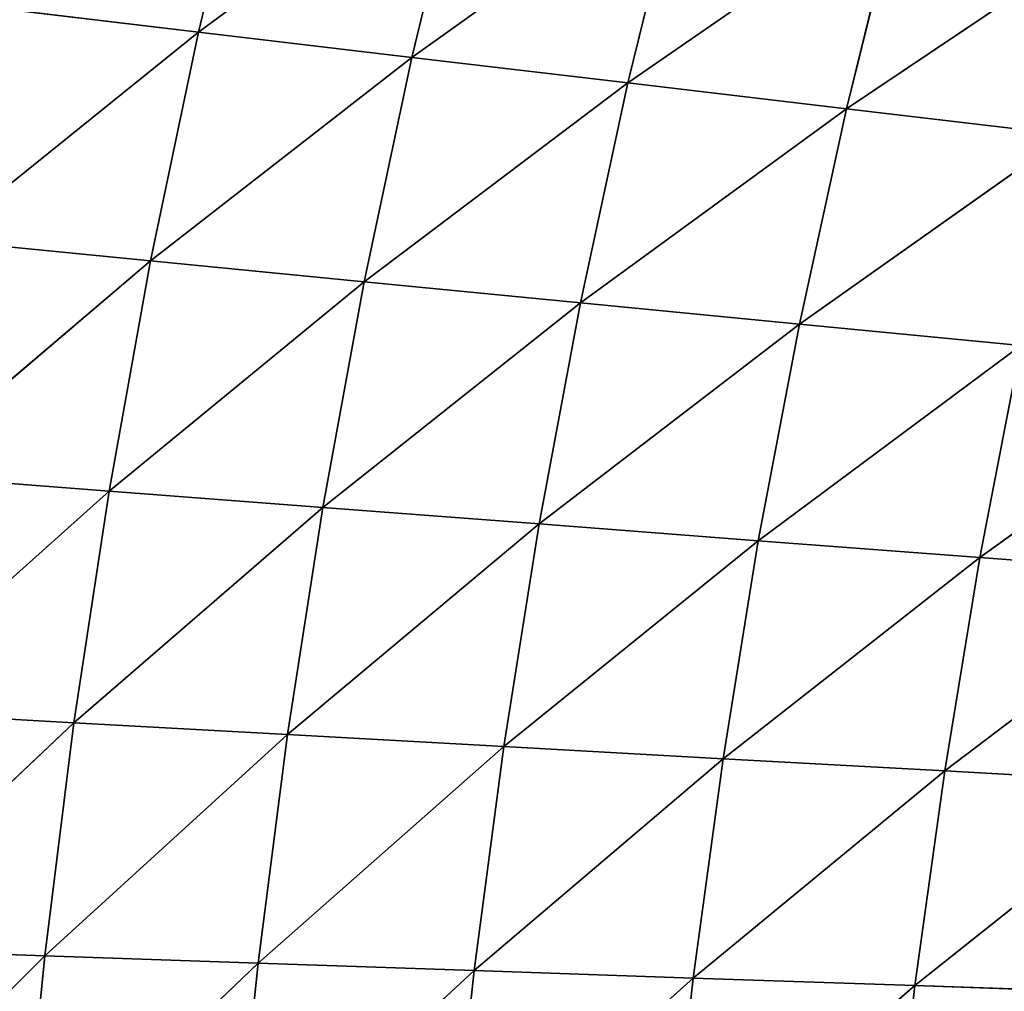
# Model space of a CAD drawing. Extents: x 0 to 605, y 0 to 400.
# Tile 359 of 656: x 77 to 97, y 207 to 226. Entities that reach past the tile are written whole.
import ezdxf

# ---------------------------------------------------------------- set-up
doc = ezdxf.new("R2010")
doc.units = 0
doc.header["$LTSCALE"] = 25.4
doc.layers.get('0').update_dxf_attribs({"linetype": 'CONTINUOUS'})

# ---------------------------------------------------------------- blocks, each defined once
blk = doc.blocks.new('ATLANTA610_-_S_STL')
at = {"color": 0}
for p, q in [((73.216, 49.025, 197.033), (77.9, 47.253, 192.374)), ((73.216, 49.025, 197.033), (77.9, 47.253, 192.374)), ((77.9, 47.253, 192.374), (73.674, 48.905, 192.227)), ((77.9, 47.253, 192.374), (73.674, 48.905, 192.227)), ((78.486, 47.149, 187.683), (73.674, 48.905, 192.227)), ((78.486, 47.149, 187.683), (73.674, 48.905, 192.227)), ((74.253, 48.797, 187.446), (79.195, 47.057, 183.019)), ((78.486, 47.149, 187.683), (74.253, 48.797, 187.446)), ((78.486, 47.149, 187.683), (74.253, 48.797, 187.446)), ((74.253, 48.797, 187.446), (79.195, 47.057, 183.019)), ((74.957, 48.702, 182.692), (80.028, 46.976, 178.384)), ((79.195, 47.057, 183.019), (74.957, 48.702, 182.692)), ((79.195, 47.057, 183.019), (74.957, 48.702, 182.692)), ((74.957, 48.702, 182.692), (80.028, 46.976, 178.384)), ((75.79, 48.618, 177.969), (80.99, 46.906, 173.779)), ((80.028, 46.976, 178.384), (75.79, 48.618, 177.969)), ((80.028, 46.976, 178.384), (75.79, 48.618, 177.969)), ((75.79, 48.618, 177.969), (80.99, 46.906, 173.779)), ((80.99, 46.906, 173.779), (76.754, 48.546, 173.276)), ((80.99, 46.906, 173.779), (76.754, 48.546, 173.276)), ((77.431, 47.369, 197.09), (77.9, 47.253, 192.374)), ((77.431, 47.369, 197.09), (77.9, 47.253, 192.374)), ((77.431, 47.369, 197.09), (82.189, 45.703, 192.522)), ((77.431, 47.369, 197.09), (82.189, 45.703, 192.522)), ((77.9, 47.253, 192.374), (78.486, 47.149, 187.683)), ((77.9, 47.253, 192.374), (78.486, 47.149, 187.683)), ((77.9, 47.253, 192.374), (82.782, 45.603, 187.922)), ((82.189, 45.703, 192.522), (77.9, 47.253, 192.374)), ((82.189, 45.703, 192.522), (77.9, 47.253, 192.374)), ((77.9, 47.253, 192.374), (82.782, 45.603, 187.922)), ((82.782, 45.603, 187.922), (78.486, 47.149, 187.683)), ((82.782, 45.603, 187.922), (78.486, 47.149, 187.683)), ((83.493, 45.514, 183.348), (78.486, 47.149, 187.683)), ((78.486, 47.149, 187.683), (79.195, 47.057, 183.019)), ((78.486, 47.149, 187.683), (79.195, 47.057, 183.019)), ((83.493, 45.514, 183.348), (78.486, 47.149, 187.683)), ((79.195, 47.057, 183.019), (80.028, 46.976, 178.384)), ((79.195, 47.057, 183.019), (80.028, 46.976, 178.384)), ((79.195, 47.057, 183.019), (84.326, 45.436, 178.803)), ((83.493, 45.514, 183.348), (79.195, 47.057, 183.019)), ((83.493, 45.514, 183.348), (79.195, 47.057, 183.019)), ((79.195, 47.057, 183.019), (84.326, 45.436, 178.803)), ((80.028, 46.976, 178.384), (80.99, 46.906, 173.779)), ((80.028, 46.976, 178.384), (80.99, 46.906, 173.779)), ((80.028, 46.976, 178.384), (85.284, 45.368, 174.288)), ((84.326, 45.436, 178.803), (80.028, 46.976, 178.384)), ((84.326, 45.436, 178.803), (80.028, 46.976, 178.384)), ((80.028, 46.976, 178.384), (85.284, 45.368, 174.288)), ((80.99, 46.906, 173.779), (82.084, 46.847, 169.208)), ((80.99, 46.906, 173.779), (82.084, 46.847, 169.208)), ((80.99, 46.906, 173.779), (86.37, 45.311, 169.805)), ((85.284, 45.368, 174.288), (80.99, 46.906, 173.779)), ((85.284, 45.368, 174.288), (80.99, 46.906, 173.779)), ((80.99, 46.906, 173.779), (86.37, 45.311, 169.805)), ((81.712, 45.815, 197.147), (82.189, 45.703, 192.522)), ((81.712, 45.815, 197.147), (82.189, 45.703, 192.522)), ((81.712, 45.815, 197.147), (86.54, 44.249, 192.672)), ((81.712, 45.815, 197.147), (86.54, 44.249, 192.672)), ((82.189, 45.703, 192.522), (82.782, 45.603, 187.922)), ((82.189, 45.703, 192.522), (82.782, 45.603, 187.922)), ((82.189, 45.703, 192.522), (87.137, 44.153, 188.163)), ((86.54, 44.249, 192.672), (82.189, 45.703, 192.522)), ((86.54, 44.249, 192.672), (82.189, 45.703, 192.522)), ((82.189, 45.703, 192.522), (87.137, 44.153, 188.163)), ((82.782, 45.603, 187.922), (83.493, 45.514, 183.348)), ((82.782, 45.603, 187.922), (83.493, 45.514, 183.348)), ((82.782, 45.603, 187.922), (87.848, 44.068, 183.681)), ((87.137, 44.153, 188.163), (82.782, 45.603, 187.922)), ((87.137, 44.153, 188.163), (82.782, 45.603, 187.922)), ((82.782, 45.603, 187.922), (87.848, 44.068, 183.681)), ((87.848, 44.068, 183.681), (83.493, 45.514, 183.348)), ((87.848, 44.068, 183.681), (83.493, 45.514, 183.348)), ((88.679, 43.993, 179.227), (83.493, 45.514, 183.348)), ((83.493, 45.514, 183.348), (84.326, 45.436, 178.803)), ((83.493, 45.514, 183.348), (84.326, 45.436, 178.803)), ((88.679, 43.993, 179.227), (83.493, 45.514, 183.348)), ((84.326, 45.436, 178.803), (85.284, 45.368, 174.288)), ((84.326, 45.436, 178.803), (85.284, 45.368, 174.288)), ((84.326, 45.436, 178.803), (89.631, 43.928, 174.802)), ((88.679, 43.993, 179.227), (84.326, 45.436, 178.803)), ((88.679, 43.993, 179.227), (84.326, 45.436, 178.803)), ((84.326, 45.436, 178.803), (89.631, 43.928, 174.802)), ((85.284, 45.368, 174.288), (86.37, 45.311, 169.805)), ((85.284, 45.368, 174.288), (86.37, 45.311, 169.805)), ((85.284, 45.368, 174.288), (90.709, 43.873, 170.409)), ((89.631, 43.928, 174.802), (85.284, 45.368, 174.288)), ((89.631, 43.928, 174.802), (85.284, 45.368, 174.288)), ((85.284, 45.368, 174.288), (90.709, 43.873, 170.409)), ((90.948, 42.883, 192.823), (86.055, 44.355, 197.204)), ((86.055, 44.355, 197.204), (86.54, 44.249, 192.672)), ((86.055, 44.355, 197.204), (86.54, 44.249, 192.672)), ((90.948, 42.883, 192.823), (86.055, 44.355, 197.204)), ((86.54, 44.249, 192.672), (87.137, 44.153, 188.163)), ((86.54, 44.249, 192.672), (87.137, 44.153, 188.163)), ((86.54, 44.249, 192.672), (91.547, 42.792, 188.408)), ((90.948, 42.883, 192.823), (86.54, 44.249, 192.672)), ((90.948, 42.883, 192.823), (86.54, 44.249, 192.672)), ((86.54, 44.249, 192.672), (91.547, 42.792, 188.408)), ((87.137, 44.153, 188.163), (87.848, 44.068, 183.681)), ((87.137, 44.153, 188.163), (87.848, 44.068, 183.681)), ((87.137, 44.153, 188.163), (92.257, 42.711, 184.018)), ((91.547, 42.792, 188.408), (87.137, 44.153, 188.163)), ((91.547, 42.792, 188.408), (87.137, 44.153, 188.163)), ((87.137, 44.153, 188.163), (92.257, 42.711, 184.018)), ((87.848, 44.068, 183.681), (88.679, 43.993, 179.227)), ((87.848, 44.068, 183.681), (88.679, 43.993, 179.227)), ((87.848, 44.068, 183.681), (93.084, 42.64, 179.655)), ((92.257, 42.711, 184.018), (87.848, 44.068, 183.681)), ((92.257, 42.711, 184.018), (87.848, 44.068, 183.681)), ((87.848, 44.068, 183.681), (93.084, 42.64, 179.655)), ((93.084, 42.64, 179.655), (88.679, 43.993, 179.227)), ((93.084, 42.64, 179.655), (88.679, 43.993, 179.227)), ((94.029, 42.578, 175.321), (88.679, 43.993, 179.227)), ((88.679, 43.993, 179.227), (89.631, 43.928, 174.802)), ((88.679, 43.993, 179.227), (89.631, 43.928, 174.802)), ((94.029, 42.578, 175.321), (88.679, 43.993, 179.227)), ((89.631, 43.928, 174.802), (90.709, 43.873, 170.409)), ((89.631, 43.928, 174.802), (90.709, 43.873, 170.409)), ((89.631, 43.928, 174.802), (95.096, 42.525, 171.019)), ((94.029, 42.578, 175.321), (89.631, 43.928, 174.802)), ((94.029, 42.578, 175.321), (89.631, 43.928, 174.802)), ((89.631, 43.928, 174.802), (95.096, 42.525, 171.019)), ((90.948, 42.883, 192.823), (90.457, 42.984, 197.262)), ((90.457, 42.984, 197.262), (95.409, 41.601, 192.976)), ((90.948, 42.883, 192.823), (90.457, 42.984, 197.262)), ((90.457, 42.984, 197.262), (95.409, 41.601, 192.976)), ((96.008, 41.515, 188.654), (90.948, 42.883, 192.823)), ((90.948, 42.883, 192.823), (95.409, 41.601, 192.976)), ((90.948, 42.883, 192.823), (95.409, 41.601, 192.976)), ((90.948, 42.883, 192.823), (91.547, 42.792, 188.408)), ((90.948, 42.883, 192.823), (91.547, 42.792, 188.408)), ((96.008, 41.515, 188.654), (90.948, 42.883, 192.823)), ((91.547, 42.792, 188.408), (92.257, 42.711, 184.018)), ((91.547, 42.792, 188.408), (92.257, 42.711, 184.018)), ((91.547, 42.792, 188.408), (96.717, 41.439, 184.357)), ((96.008, 41.515, 188.654), (91.547, 42.792, 188.408)), ((96.008, 41.515, 188.654), (91.547, 42.792, 188.408)), ((91.547, 42.792, 188.408), (96.717, 41.439, 184.357)), ((92.257, 42.711, 184.018), (93.084, 42.64, 179.655)), ((92.257, 42.711, 184.018), (93.084, 42.64, 179.655)), ((92.257, 42.711, 184.018), (97.538, 41.371, 180.087)), ((96.717, 41.439, 184.357), (92.257, 42.711, 184.018)), ((96.717, 41.439, 184.357), (92.257, 42.711, 184.018)), ((92.257, 42.711, 184.018), (97.538, 41.371, 180.087)), ((93.084, 42.64, 179.655), (94.029, 42.578, 175.321)), ((93.084, 42.64, 179.655), (94.029, 42.578, 175.321)), ((93.084, 42.64, 179.655), (98.474, 41.312, 175.846)), ((97.538, 41.371, 180.087), (93.084, 42.64, 179.655)), ((97.538, 41.371, 180.087), (93.084, 42.64, 179.655)), ((93.084, 42.64, 179.655), (98.474, 41.312, 175.846)), ((98.474, 41.312, 175.846), (94.029, 42.578, 175.321)), ((98.474, 41.312, 175.846), (94.029, 42.578, 175.321)), ((99.529, 41.262, 171.634), (94.029, 42.578, 175.321)), ((94.029, 42.578, 175.321), (95.096, 42.525, 171.019)), ((94.029, 42.578, 175.321), (95.096, 42.525, 171.019)), ((99.529, 41.262, 171.634), (94.029, 42.578, 175.321)), ((95.409, 41.601, 192.976), (94.915, 41.697, 197.321)), ((95.409, 41.601, 192.976), (94.915, 41.697, 197.321)), ((96.008, 41.515, 188.654), (95.409, 41.601, 192.976)), ((95.409, 41.601, 192.976), (100.52, 40.319, 188.903)), ((96.008, 41.515, 188.654), (95.409, 41.601, 192.976)), ((95.409, 41.601, 192.976), (100.52, 40.319, 188.903)), ((95.409, 41.601, 192.976), (99.921, 40.399, 193.13)), ((95.409, 41.601, 192.976), (99.921, 40.399, 193.13)), ((101.224, 40.246, 184.7), (96.008, 41.515, 188.654)), ((96.008, 41.515, 188.654), (100.52, 40.319, 188.903)), ((96.008, 41.515, 188.654), (100.52, 40.319, 188.903)), ((96.008, 41.515, 188.654), (96.717, 41.439, 184.357)), ((96.008, 41.515, 188.654), (96.717, 41.439, 184.357)), ((101.224, 40.246, 184.7), (96.008, 41.515, 188.654)), ((96.717, 41.439, 184.357), (97.538, 41.371, 180.087)), ((96.717, 41.439, 184.357), (97.538, 41.371, 180.087)), ((96.717, 41.439, 184.357), (102.038, 40.182, 180.523)), ((101.224, 40.246, 184.7), (96.717, 41.439, 184.357)), ((101.224, 40.246, 184.7), (96.717, 41.439, 184.357)), ((96.717, 41.439, 184.357), (102.038, 40.182, 180.523))]:
    blk.add_line(p, q, dxfattribs=at)
mesh = blk.add_polyface(dxfattribs=at)
corners = [(73.216, 49.025, 197.033), (77.9, 47.253, 192.374), (73.674, 48.905, 192.227)]
mesh.append_faces([[corners[k] for k in face] for face in [(0, 1, 2)]], dxfattribs={"color": 0})
mesh = blk.add_polyface(dxfattribs=at)
corners = [(77.431, 47.369, 197.09), (77.9, 47.253, 192.374), (73.216, 49.025, 197.033)]
mesh.append_faces([[corners[k] for k in face] for face in [(0, 1, 2)]], dxfattribs={"color": 0})
mesh = blk.add_polyface(dxfattribs=at)
corners = [(77.9, 47.253, 192.374), (78.486, 47.149, 187.683), (73.674, 48.905, 192.227)]
mesh.append_faces([[corners[k] for k in face] for face in [(0, 1, 2)]], dxfattribs={"color": 0})
mesh = blk.add_polyface(dxfattribs=at)
corners = [(73.674, 48.905, 192.227), (78.486, 47.149, 187.683), (74.253, 48.797, 187.446)]
mesh.append_faces([[corners[k] for k in face] for face in [(0, 1, 2)]], dxfattribs={"color": 0})
mesh = blk.add_polyface(dxfattribs=at)
corners = [(74.253, 48.797, 187.446), (79.195, 47.057, 183.019), (74.957, 48.702, 182.692)]
mesh.append_faces([[corners[k] for k in face] for face in [(0, 1, 2)]], dxfattribs={"color": 0})
mesh = blk.add_polyface(dxfattribs=at)
corners = [(78.486, 47.149, 187.683), (79.195, 47.057, 183.019), (74.253, 48.797, 187.446)]
mesh.append_faces([[corners[k] for k in face] for face in [(0, 1, 2)]], dxfattribs={"color": 0})
mesh = blk.add_polyface(dxfattribs=at)
corners = [(74.957, 48.702, 182.692), (80.028, 46.976, 178.384), (75.79, 48.618, 177.969)]
mesh.append_faces([[corners[k] for k in face] for face in [(0, 1, 2)]], dxfattribs={"color": 0})
mesh = blk.add_polyface(dxfattribs=at)
corners = [(79.195, 47.057, 183.019), (80.028, 46.976, 178.384), (74.957, 48.702, 182.692)]
mesh.append_faces([[corners[k] for k in face] for face in [(0, 1, 2)]], dxfattribs={"color": 0})
mesh = blk.add_polyface(dxfattribs=at)
corners = [(75.79, 48.618, 177.969), (80.99, 46.906, 173.779), (76.754, 48.546, 173.276)]
mesh.append_faces([[corners[k] for k in face] for face in [(0, 1, 2)]], dxfattribs={"color": 0})
mesh = blk.add_polyface(dxfattribs=at)
corners = [(80.028, 46.976, 178.384), (80.99, 46.906, 173.779), (75.79, 48.618, 177.969)]
mesh.append_faces([[corners[k] for k in face] for face in [(0, 1, 2)]], dxfattribs={"color": 0})
mesh = blk.add_polyface(dxfattribs=at)
corners = [(80.99, 46.906, 173.779), (82.084, 46.847, 169.208), (76.754, 48.546, 173.276)]
mesh.append_faces([[corners[k] for k in face] for face in [(0, 1, 2)]], dxfattribs={"color": 0})
mesh = blk.add_polyface(dxfattribs=at)
corners = [(77.431, 47.369, 197.09), (82.189, 45.703, 192.522), (77.9, 47.253, 192.374)]
mesh.append_faces([[corners[k] for k in face] for face in [(0, 1, 2)]], dxfattribs={"color": 0})
mesh = blk.add_polyface(dxfattribs=at)
corners = [(81.712, 45.815, 197.147), (82.189, 45.703, 192.522), (77.431, 47.369, 197.09)]
mesh.append_faces([[corners[k] for k in face] for face in [(0, 1, 2)]], dxfattribs={"color": 0})
mesh = blk.add_polyface(dxfattribs=at)
corners = [(77.9, 47.253, 192.374), (82.782, 45.603, 187.922), (78.486, 47.149, 187.683)]
mesh.append_faces([[corners[k] for k in face] for face in [(0, 1, 2)]], dxfattribs={"color": 0})
mesh = blk.add_polyface(dxfattribs=at)
corners = [(82.189, 45.703, 192.522), (82.782, 45.603, 187.922), (77.9, 47.253, 192.374)]
mesh.append_faces([[corners[k] for k in face] for face in [(0, 1, 2)]], dxfattribs={"color": 0})
mesh = blk.add_polyface(dxfattribs=at)
corners = [(82.782, 45.603, 187.922), (83.493, 45.514, 183.348), (78.486, 47.149, 187.683)]
mesh.append_faces([[corners[k] for k in face] for face in [(0, 1, 2)]], dxfattribs={"color": 0})
mesh = blk.add_polyface(dxfattribs=at)
corners = [(78.486, 47.149, 187.683), (83.493, 45.514, 183.348), (79.195, 47.057, 183.019)]
mesh.append_faces([[corners[k] for k in face] for face in [(0, 1, 2)]], dxfattribs={"color": 0})
mesh = blk.add_polyface(dxfattribs=at)
corners = [(79.195, 47.057, 183.019), (84.326, 45.436, 178.803), (80.028, 46.976, 178.384)]
mesh.append_faces([[corners[k] for k in face] for face in [(0, 1, 2)]], dxfattribs={"color": 0})
mesh = blk.add_polyface(dxfattribs=at)
corners = [(83.493, 45.514, 183.348), (84.326, 45.436, 178.803), (79.195, 47.057, 183.019)]
mesh.append_faces([[corners[k] for k in face] for face in [(0, 1, 2)]], dxfattribs={"color": 0})
mesh = blk.add_polyface(dxfattribs=at)
corners = [(80.028, 46.976, 178.384), (85.284, 45.368, 174.288), (80.99, 46.906, 173.779)]
mesh.append_faces([[corners[k] for k in face] for face in [(0, 1, 2)]], dxfattribs={"color": 0})
mesh = blk.add_polyface(dxfattribs=at)
corners = [(84.326, 45.436, 178.803), (85.284, 45.368, 174.288), (80.028, 46.976, 178.384)]
mesh.append_faces([[corners[k] for k in face] for face in [(0, 1, 2)]], dxfattribs={"color": 0})
mesh = blk.add_polyface(dxfattribs=at)
corners = [(80.99, 46.906, 173.779), (86.37, 45.311, 169.805), (82.084, 46.847, 169.208)]
mesh.append_faces([[corners[k] for k in face] for face in [(0, 1, 2)]], dxfattribs={"color": 0})
mesh = blk.add_polyface(dxfattribs=at)
corners = [(85.284, 45.368, 174.288), (86.37, 45.311, 169.805), (80.99, 46.906, 173.779)]
mesh.append_faces([[corners[k] for k in face] for face in [(0, 1, 2)]], dxfattribs={"color": 0})
mesh = blk.add_polyface(dxfattribs=at)
corners = [(81.712, 45.815, 197.147), (86.54, 44.249, 192.672), (82.189, 45.703, 192.522)]
mesh.append_faces([[corners[k] for k in face] for face in [(0, 1, 2)]], dxfattribs={"color": 0})
mesh = blk.add_polyface(dxfattribs=at)
corners = [(86.055, 44.355, 197.204), (86.54, 44.249, 192.672), (81.712, 45.815, 197.147)]
mesh.append_faces([[corners[k] for k in face] for face in [(0, 1, 2)]], dxfattribs={"color": 0})
mesh = blk.add_polyface(dxfattribs=at)
corners = [(82.189, 45.703, 192.522), (87.137, 44.153, 188.163), (82.782, 45.603, 187.922)]
mesh.append_faces([[corners[k] for k in face] for face in [(0, 1, 2)]], dxfattribs={"color": 0})
mesh = blk.add_polyface(dxfattribs=at)
corners = [(86.54, 44.249, 192.672), (87.137, 44.153, 188.163), (82.189, 45.703, 192.522)]
mesh.append_faces([[corners[k] for k in face] for face in [(0, 1, 2)]], dxfattribs={"color": 0})
mesh = blk.add_polyface(dxfattribs=at)
corners = [(82.782, 45.603, 187.922), (87.848, 44.068, 183.681), (83.493, 45.514, 183.348)]
mesh.append_faces([[corners[k] for k in face] for face in [(0, 1, 2)]], dxfattribs={"color": 0})
mesh = blk.add_polyface(dxfattribs=at)
corners = [(87.137, 44.153, 188.163), (87.848, 44.068, 183.681), (82.782, 45.603, 187.922)]
mesh.append_faces([[corners[k] for k in face] for face in [(0, 1, 2)]], dxfattribs={"color": 0})
mesh = blk.add_polyface(dxfattribs=at)
corners = [(87.848, 44.068, 183.681), (88.679, 43.993, 179.227), (83.493, 45.514, 183.348)]
mesh.append_faces([[corners[k] for k in face] for face in [(0, 1, 2)]], dxfattribs={"color": 0})
mesh = blk.add_polyface(dxfattribs=at)
corners = [(83.493, 45.514, 183.348), (88.679, 43.993, 179.227), (84.326, 45.436, 178.803)]
mesh.append_faces([[corners[k] for k in face] for face in [(0, 1, 2)]], dxfattribs={"color": 0})
mesh = blk.add_polyface(dxfattribs=at)
corners = [(84.326, 45.436, 178.803), (89.631, 43.928, 174.802), (85.284, 45.368, 174.288)]
mesh.append_faces([[corners[k] for k in face] for face in [(0, 1, 2)]], dxfattribs={"color": 0})
mesh = blk.add_polyface(dxfattribs=at)
corners = [(88.679, 43.993, 179.227), (89.631, 43.928, 174.802), (84.326, 45.436, 178.803)]
mesh.append_faces([[corners[k] for k in face] for face in [(0, 1, 2)]], dxfattribs={"color": 0})
mesh = blk.add_polyface(dxfattribs=at)
corners = [(85.284, 45.368, 174.288), (90.709, 43.873, 170.409), (86.37, 45.311, 169.805)]
mesh.append_faces([[corners[k] for k in face] for face in [(0, 1, 2)]], dxfattribs={"color": 0})
mesh = blk.add_polyface(dxfattribs=at)
corners = [(89.631, 43.928, 174.802), (90.709, 43.873, 170.409), (85.284, 45.368, 174.288)]
mesh.append_faces([[corners[k] for k in face] for face in [(0, 1, 2)]], dxfattribs={"color": 0})
mesh = blk.add_polyface(dxfattribs=at)
corners = [(90.457, 42.984, 197.262), (90.948, 42.883, 192.823), (86.055, 44.355, 197.204)]
mesh.append_faces([[corners[k] for k in face] for face in [(0, 1, 2)]], dxfattribs={"color": 0})
mesh = blk.add_polyface(dxfattribs=at)
corners = [(86.055, 44.355, 197.204), (90.948, 42.883, 192.823), (86.54, 44.249, 192.672)]
mesh.append_faces([[corners[k] for k in face] for face in [(0, 1, 2)]], dxfattribs={"color": 0})
mesh = blk.add_polyface(dxfattribs=at)
corners = [(86.54, 44.249, 192.672), (91.547, 42.792, 188.408), (87.137, 44.153, 188.163)]
mesh.append_faces([[corners[k] for k in face] for face in [(0, 1, 2)]], dxfattribs={"color": 0})
mesh = blk.add_polyface(dxfattribs=at)
corners = [(90.948, 42.883, 192.823), (91.547, 42.792, 188.408), (86.54, 44.249, 192.672)]
mesh.append_faces([[corners[k] for k in face] for face in [(0, 1, 2)]], dxfattribs={"color": 0})
mesh = blk.add_polyface(dxfattribs=at)
corners = [(87.137, 44.153, 188.163), (92.257, 42.711, 184.018), (87.848, 44.068, 183.681)]
mesh.append_faces([[corners[k] for k in face] for face in [(0, 1, 2)]], dxfattribs={"color": 0})
mesh = blk.add_polyface(dxfattribs=at)
corners = [(91.547, 42.792, 188.408), (92.257, 42.711, 184.018), (87.137, 44.153, 188.163)]
mesh.append_faces([[corners[k] for k in face] for face in [(0, 1, 2)]], dxfattribs={"color": 0})
mesh = blk.add_polyface(dxfattribs=at)
corners = [(87.848, 44.068, 183.681), (93.084, 42.64, 179.655), (88.679, 43.993, 179.227)]
mesh.append_faces([[corners[k] for k in face] for face in [(0, 1, 2)]], dxfattribs={"color": 0})
mesh = blk.add_polyface(dxfattribs=at)
corners = [(92.257, 42.711, 184.018), (93.084, 42.64, 179.655), (87.848, 44.068, 183.681)]
mesh.append_faces([[corners[k] for k in face] for face in [(0, 1, 2)]], dxfattribs={"color": 0})
mesh = blk.add_polyface(dxfattribs=at)
corners = [(93.084, 42.64, 179.655), (94.029, 42.578, 175.321), (88.679, 43.993, 179.227)]
mesh.append_faces([[corners[k] for k in face] for face in [(0, 1, 2)]], dxfattribs={"color": 0})
mesh = blk.add_polyface(dxfattribs=at)
corners = [(88.679, 43.993, 179.227), (94.029, 42.578, 175.321), (89.631, 43.928, 174.802)]
mesh.append_faces([[corners[k] for k in face] for face in [(0, 1, 2)]], dxfattribs={"color": 0})
mesh = blk.add_polyface(dxfattribs=at)
corners = [(89.631, 43.928, 174.802), (95.096, 42.525, 171.019), (90.709, 43.873, 170.409)]
mesh.append_faces([[corners[k] for k in face] for face in [(0, 1, 2)]], dxfattribs={"color": 0})
mesh = blk.add_polyface(dxfattribs=at)
corners = [(94.029, 42.578, 175.321), (95.096, 42.525, 171.019), (89.631, 43.928, 174.802)]
mesh.append_faces([[corners[k] for k in face] for face in [(0, 1, 2)]], dxfattribs={"color": 0})
mesh = blk.add_polyface(dxfattribs=at)
corners = [(90.457, 42.984, 197.262), (95.409, 41.601, 192.976), (90.948, 42.883, 192.823)]
mesh.append_faces([[corners[k] for k in face] for face in [(0, 1, 2)]], dxfattribs={"color": 0})
mesh = blk.add_polyface(dxfattribs=at)
corners = [(94.915, 41.697, 197.321), (95.409, 41.601, 192.976), (90.457, 42.984, 197.262)]
mesh.append_faces([[corners[k] for k in face] for face in [(0, 1, 2)]], dxfattribs={"color": 0})
mesh = blk.add_polyface(dxfattribs=at)
corners = [(95.409, 41.601, 192.976), (96.008, 41.515, 188.654), (90.948, 42.883, 192.823)]
mesh.append_faces([[corners[k] for k in face] for face in [(0, 1, 2)]], dxfattribs={"color": 0})
mesh = blk.add_polyface(dxfattribs=at)
corners = [(90.948, 42.883, 192.823), (96.008, 41.515, 188.654), (91.547, 42.792, 188.408)]
mesh.append_faces([[corners[k] for k in face] for face in [(0, 1, 2)]], dxfattribs={"color": 0})
mesh = blk.add_polyface(dxfattribs=at)
corners = [(91.547, 42.792, 188.408), (96.717, 41.439, 184.357), (92.257, 42.711, 184.018)]
mesh.append_faces([[corners[k] for k in face] for face in [(0, 1, 2)]], dxfattribs={"color": 0})
mesh = blk.add_polyface(dxfattribs=at)
corners = [(96.008, 41.515, 188.654), (96.717, 41.439, 184.357), (91.547, 42.792, 188.408)]
mesh.append_faces([[corners[k] for k in face] for face in [(0, 1, 2)]], dxfattribs={"color": 0})
mesh = blk.add_polyface(dxfattribs=at)
corners = [(92.257, 42.711, 184.018), (97.538, 41.371, 180.087), (93.084, 42.64, 179.655)]
mesh.append_faces([[corners[k] for k in face] for face in [(0, 1, 2)]], dxfattribs={"color": 0})
mesh = blk.add_polyface(dxfattribs=at)
corners = [(96.717, 41.439, 184.357), (97.538, 41.371, 180.087), (92.257, 42.711, 184.018)]
mesh.append_faces([[corners[k] for k in face] for face in [(0, 1, 2)]], dxfattribs={"color": 0})
mesh = blk.add_polyface(dxfattribs=at)
corners = [(93.084, 42.64, 179.655), (98.474, 41.312, 175.846), (94.029, 42.578, 175.321)]
mesh.append_faces([[corners[k] for k in face] for face in [(0, 1, 2)]], dxfattribs={"color": 0})
mesh = blk.add_polyface(dxfattribs=at)
corners = [(97.538, 41.371, 180.087), (98.474, 41.312, 175.846), (93.084, 42.64, 179.655)]
mesh.append_faces([[corners[k] for k in face] for face in [(0, 1, 2)]], dxfattribs={"color": 0})
mesh = blk.add_polyface(dxfattribs=at)
corners = [(98.474, 41.312, 175.846), (99.529, 41.262, 171.634), (94.029, 42.578, 175.321)]
mesh.append_faces([[corners[k] for k in face] for face in [(0, 1, 2)]], dxfattribs={"color": 0})
mesh = blk.add_polyface(dxfattribs=at)
corners = [(94.029, 42.578, 175.321), (99.529, 41.262, 171.634), (95.096, 42.525, 171.019)]
mesh.append_faces([[corners[k] for k in face] for face in [(0, 1, 2)]], dxfattribs={"color": 0})
mesh = blk.add_polyface(dxfattribs=at)
corners = [(94.915, 41.697, 197.321), (99.921, 40.399, 193.13), (95.409, 41.601, 192.976)]
mesh.append_faces([[corners[k] for k in face] for face in [(0, 1, 2)]], dxfattribs={"color": 0})
mesh = blk.add_polyface(dxfattribs=at)
corners = [(95.409, 41.601, 192.976), (100.52, 40.319, 188.903), (96.008, 41.515, 188.654)]
mesh.append_faces([[corners[k] for k in face] for face in [(0, 1, 2)]], dxfattribs={"color": 0})
mesh = blk.add_polyface(dxfattribs=at)
corners = [(99.921, 40.399, 193.13), (100.52, 40.319, 188.903), (95.409, 41.601, 192.976)]
mesh.append_faces([[corners[k] for k in face] for face in [(0, 1, 2)]], dxfattribs={"color": 0})
mesh = blk.add_polyface(dxfattribs=at)
corners = [(100.52, 40.319, 188.903), (101.224, 40.246, 184.7), (96.008, 41.515, 188.654)]
mesh.append_faces([[corners[k] for k in face] for face in [(0, 1, 2)]], dxfattribs={"color": 0})
mesh = blk.add_polyface(dxfattribs=at)
corners = [(96.008, 41.515, 188.654), (101.224, 40.246, 184.7), (96.717, 41.439, 184.357)]
mesh.append_faces([[corners[k] for k in face] for face in [(0, 1, 2)]], dxfattribs={"color": 0})
mesh = blk.add_polyface(dxfattribs=at)
corners = [(96.717, 41.439, 184.357), (102.038, 40.182, 180.523), (97.538, 41.371, 180.087)]
mesh.append_faces([[corners[k] for k in face] for face in [(0, 1, 2)]], dxfattribs={"color": 0})
mesh = blk.add_polyface(dxfattribs=at)
corners = [(101.224, 40.246, 184.7), (102.038, 40.182, 180.523), (96.717, 41.439, 184.357)]
mesh.append_faces([[corners[k] for k in face] for face in [(0, 1, 2)]], dxfattribs={"color": 0})

msp = doc.modelspace()

# ---------------------------------------------------------------- block references
at = {"color": 254, "extrusion": (0, -1, 5.55112e-17)}
msp.add_blockref('ATLANTA610_-_S_STL', (-0.269, -0.066, -399.883), dxfattribs=at)

doc.saveas('drawing.dxf')
